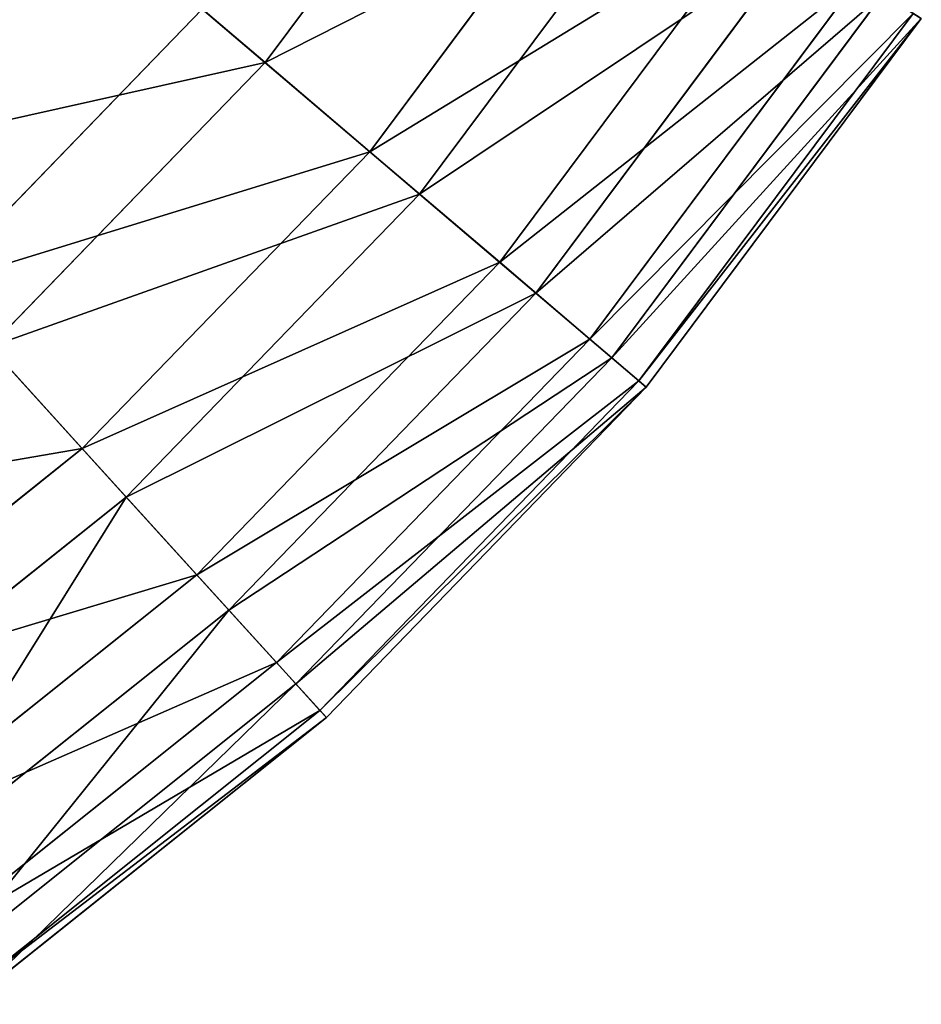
# Model space of a CAD drawing. Extents: x 1 to 133, y -12 to 0.
# Tile 695 of 935: x 119.11 to 120.62, y -10.88 to -9.23. Entities that reach past the tile are written whole.
import ezdxf

# ---------------------------------------------------------------- set-up
doc = ezdxf.new("R2010")
doc.units = 0
doc.header["$LTSCALE"] = 2.54
doc.layers.get('0').update_dxf_attribs({"color": 13, "linetype": 'CONTINUOUS'})

# ---------------------------------------------------------------- blocks, each defined once
blk = doc.blocks.new('SLING_IV_-_Z_O_ENIE16_06_B')
at = {"color": 0}
for p, q in [((119.5221, -9.3047, 9.672), (119.9175, -8.775, 9.672)), ((119.5221, -9.3047, 9.672), (119.9175, -8.775, 9.672)), ((119.6971, -9.4537, 3.9687), (120.1101, -8.9004, 3.9687)), ((119.6971, -9.4537, 3.9687), (120.1101, -8.9004, 3.9687)), ((119.7804, -9.5246, 9.0109), (120.2017, -8.96, 9.0109)), ((119.7804, -9.5246, 9.0109), (120.2017, -8.96, 9.0109)), ((119.5221, -9.3047, 9.672), (119.2036, -9.0336, 10.2862)), ((119.5221, -9.3047, 9.672), (119.2036, -9.0336, 10.2862)), ((119.9141, -9.6384, 4.6551), (120.3489, -9.0558, 4.6551)), ((119.9141, -9.6384, 4.6551), (120.3489, -9.0558, 4.6551)), ((119.9745, -9.6898, 8.3129), (120.4154, -9.0991, 8.3129)), ((119.9745, -9.6898, 8.3129), (120.4154, -9.0991, 8.3129)), ((120.0647, -9.7667, 5.3713), (120.5147, -9.1638, 5.3713)), ((120.0647, -9.7667, 5.3713), (120.5147, -9.1638, 5.3713)), ((120.1013, -9.7979, 7.5887), (120.555, -9.19, 7.5887)), ((120.1013, -9.7979, 7.5887), (120.555, -9.19, 7.5887)), ((118.9697, -9.6777, 3.3229), (119.4172, -9.2155, 3.3229)), ((118.9697, -9.6777, 3.3229), (119.4172, -9.2155, 3.3229)), ((119.4172, -9.2155, 3.3229), (119.6971, -9.4537, 3.9687)), ((119.4172, -9.2155, 3.3229), (119.6971, -9.4537, 3.9687)), ((120.1468, -9.8366, 6.1066), (120.6051, -9.2226, 6.1066)), ((120.1468, -9.8366, 6.1066), (120.6051, -9.2226, 6.1066)), ((120.1591, -9.847, 6.8495), (120.6186, -9.2314, 6.8495)), ((120.1591, -9.847, 6.8495), (120.6186, -9.2314, 6.8495)), ((119.0622, -9.7796, 9.672), (119.5221, -9.3047, 9.672)), ((119.0622, -9.7796, 9.672), (119.5221, -9.3047, 9.672)), ((119.7804, -9.5246, 9.0109), (119.5221, -9.3047, 9.672)), ((119.7804, -9.5246, 9.0109), (119.5221, -9.3047, 9.672)), ((119.2168, -9.9497, 3.9687), (119.6971, -9.4537, 3.9687)), ((119.2168, -9.9497, 3.9687), (119.6971, -9.4537, 3.9687)), ((119.6971, -9.4537, 3.9687), (119.9141, -9.6384, 4.6551)), ((119.6971, -9.4537, 3.9687), (119.9141, -9.6384, 4.6551)), ((119.2903, -10.0307, 9.0109), (119.7804, -9.5246, 9.0109)), ((119.2903, -10.0307, 9.0109), (119.7804, -9.5246, 9.0109)), ((119.9745, -9.6898, 8.3129), (119.7804, -9.5246, 9.0109)), ((119.9745, -9.6898, 8.3129), (119.7804, -9.5246, 9.0109)), ((119.4083, -10.1606, 4.6551), (119.9141, -9.6384, 4.6551)), ((119.4083, -10.1606, 4.6551), (119.9141, -9.6384, 4.6551)), ((119.9141, -9.6384, 4.6551), (120.0647, -9.7667, 5.3713)), ((119.9141, -9.6384, 4.6551), (120.0647, -9.7667, 5.3713)), ((118.9697, -9.6777, 3.3229), (119.2168, -9.9497, 3.9687)), ((118.9697, -9.6777, 3.3229), (119.2168, -9.9497, 3.9687)), ((119.4616, -10.2194, 8.3129), (119.9745, -9.6898, 8.3129)), ((119.4616, -10.2194, 8.3129), (119.9745, -9.6898, 8.3129)), ((120.1013, -9.7979, 7.5887), (119.9745, -9.6898, 8.3129)), ((120.1013, -9.7979, 7.5887), (119.9745, -9.6898, 8.3129)), ((119.5413, -10.3071, 5.3713), (120.0647, -9.7667, 5.3713)), ((119.5413, -10.3071, 5.3713), (120.0647, -9.7667, 5.3713)), ((120.0647, -9.7667, 5.3713), (120.1468, -9.8366, 6.1066)), ((120.0647, -9.7667, 5.3713), (120.1468, -9.8366, 6.1066)), ((119.2903, -10.0307, 9.0109), (119.0622, -9.7796, 9.672)), ((119.2903, -10.0307, 9.0109), (119.0622, -9.7796, 9.672)), ((119.5737, -10.3427, 7.5887), (120.1013, -9.7979, 7.5887)), ((119.5737, -10.3427, 7.5887), (120.1013, -9.7979, 7.5887)), ((120.1591, -9.847, 6.8495), (120.1013, -9.7979, 7.5887)), ((120.1591, -9.847, 6.8495), (120.1013, -9.7979, 7.5887)), ((119.6138, -10.387, 6.1066), (120.1468, -9.8366, 6.1066)), ((119.6138, -10.387, 6.1066), (120.1468, -9.8366, 6.1066)), ((119.6247, -10.3989, 6.8495), (120.1591, -9.847, 6.8495)), ((119.6247, -10.3989, 6.8495), (120.1591, -9.847, 6.8495)), ((120.1468, -9.8366, 6.1066), (120.1591, -9.847, 6.8495)), ((120.1468, -9.8366, 6.1066), (120.1591, -9.847, 6.8495)), ((118.6769, -10.3802, 3.9687), (119.2168, -9.9497, 3.9687)), ((118.6769, -10.3802, 3.9687), (119.2168, -9.9497, 3.9687)), ((119.2168, -9.9497, 3.9687), (119.4083, -10.1606, 4.6551)), ((119.2168, -9.9497, 3.9687), (119.4083, -10.1606, 4.6551)), ((118.7395, -10.4699, 9.0109), (119.2903, -10.0307, 9.0109)), ((118.7395, -10.4699, 9.0109), (119.2903, -10.0307, 9.0109)), ((119.4616, -10.2194, 8.3129), (119.2903, -10.0307, 9.0109)), ((119.4616, -10.2194, 8.3129), (119.2903, -10.0307, 9.0109)), ((118.8399, -10.6139, 4.6551), (119.4083, -10.1606, 4.6551)), ((118.8399, -10.6139, 4.6551), (119.4083, -10.1606, 4.6551)), ((119.4083, -10.1606, 4.6551), (119.5413, -10.3071, 5.3713)), ((119.4083, -10.1606, 4.6551), (119.5413, -10.3071, 5.3713)), ((118.8853, -10.679, 8.3129), (119.4616, -10.2194, 8.3129)), ((118.8853, -10.679, 8.3129), (119.4616, -10.2194, 8.3129)), ((119.5737, -10.3427, 7.5887), (119.4616, -10.2194, 8.3129)), ((119.5737, -10.3427, 7.5887), (119.4616, -10.2194, 8.3129)), ((118.9531, -10.7762, 5.3713), (119.5413, -10.3071, 5.3713)), ((118.9531, -10.7762, 5.3713), (119.5413, -10.3071, 5.3713)), ((119.5413, -10.3071, 5.3713), (119.6138, -10.387, 6.1066)), ((119.5413, -10.3071, 5.3713), (119.6138, -10.387, 6.1066)), ((118.9807, -10.8157, 7.5887), (119.5737, -10.3427, 7.5887)), ((118.9807, -10.8157, 7.5887), (119.5737, -10.3427, 7.5887)), ((119.6247, -10.3989, 6.8495), (119.5737, -10.3427, 7.5887)), ((119.6247, -10.3989, 6.8495), (119.5737, -10.3427, 7.5887)), ((119.0148, -10.8646, 6.1066), (119.6138, -10.387, 6.1066)), ((119.0148, -10.8646, 6.1066), (119.6138, -10.387, 6.1066)), ((119.6138, -10.387, 6.1066), (119.6247, -10.3989, 6.8495)), ((119.6138, -10.387, 6.1066), (119.6247, -10.3989, 6.8495)), ((119.024, -10.8779, 6.8495), (119.6247, -10.3989, 6.8495)), ((119.024, -10.8779, 6.8495), (119.6247, -10.3989, 6.8495))]:
    blk.add_line(p, q, dxfattribs=at)
at = {"color": 7}
mesh = blk.add_polyface(dxfattribs=at)
corners = [(119.9175, -8.775, 9.672), (119.2036, -9.0336, 10.2862), (119.5221, -9.3047, 9.672), (119.5669, -8.5468, 10.2862)]
mesh.append_faces([[corners[k] for k in face] for face in [(0, 1, 2), (1, 0, 3)]], dxfattribs={"vtx0": -1, "color": 7})
mesh = blk.add_polyface(dxfattribs=at)
corners = [(119.4172, -9.2155, 3.3229), (120.1101, -8.9004, 3.9687), (119.6971, -9.4537, 3.9687), (119.8021, -8.6999, 3.3229)]
mesh.append_faces([[corners[k] for k in face] for face in [(0, 1, 2), (1, 0, 3)]], dxfattribs={"vtx0": -1, "color": 7})
mesh = blk.add_polyface(dxfattribs=at)
corners = [(118.781, -9.4699, 10.2862), (118.8297, -8.7153, 10.8439), (118.4509, -9.1064, 10.8439), (119.2036, -9.0336, 10.2862)]
mesh.append_faces([[corners[k] for k in face] for face in [(0, 1, 2), (1, 0, 3)]], dxfattribs={"vtx0": -1, "color": 7})
mesh = blk.add_polyface(dxfattribs=at)
corners = [(120.2017, -8.96, 9.0109), (119.5221, -9.3047, 9.672), (119.7804, -9.5246, 9.0109), (119.9175, -8.775, 9.672)]
mesh.append_faces([[corners[k] for k in face] for face in [(0, 1, 2), (1, 0, 3)]], dxfattribs={"vtx0": -1, "color": 7})
mesh = blk.add_polyface(dxfattribs=at)
corners = [(119.6971, -9.4537, 3.9687), (120.3489, -9.0558, 4.6551), (119.9141, -9.6384, 4.6551), (120.1101, -8.9004, 3.9687)]
mesh.append_faces([[corners[k] for k in face] for face in [(0, 1, 2), (1, 0, 3)]], dxfattribs={"vtx0": -1, "color": 7})
mesh = blk.add_polyface(dxfattribs=at)
corners = [(119.0787, -8.9273, 2.7275), (118.9697, -9.6777, 3.3229), (118.6708, -9.3485, 2.7275), (119.4172, -9.2155, 3.3229)]
mesh.append_faces([[corners[k] for k in face] for face in [(0, 1, 2), (1, 0, 3)]], dxfattribs={"vtx0": -1, "color": 7})
mesh = blk.add_polyface(dxfattribs=at)
corners = [(120.4154, -9.0991, 8.3129), (119.7804, -9.5246, 9.0109), (119.9745, -9.6898, 8.3129), (120.2017, -8.96, 9.0109)]
mesh.append_faces([[corners[k] for k in face] for face in [(0, 1, 2), (1, 0, 3)]], dxfattribs={"vtx0": -1, "color": 7})
mesh = blk.add_polyface(dxfattribs=at)
corners = [(119.5221, -9.3047, 9.672), (118.781, -9.4699, 10.2862), (119.0622, -9.7796, 9.672), (119.2036, -9.0336, 10.2862)]
mesh.append_faces([[corners[k] for k in face] for face in [(0, 1, 2), (1, 0, 3)]], dxfattribs={"vtx0": -1, "color": 7})
mesh = blk.add_polyface(dxfattribs=at)
corners = [(119.9141, -9.6384, 4.6551), (120.5147, -9.1638, 5.3713), (120.0647, -9.7667, 5.3713), (120.3489, -9.0558, 4.6551)]
mesh.append_faces([[corners[k] for k in face] for face in [(0, 1, 2), (1, 0, 3)]], dxfattribs={"vtx0": -1, "color": 7})
mesh = blk.add_polyface(dxfattribs=at)
corners = [(120.555, -9.19, 7.5887), (119.9745, -9.6898, 8.3129), (120.1013, -9.7979, 7.5887), (120.4154, -9.0991, 8.3129)]
mesh.append_faces([[corners[k] for k in face] for face in [(0, 1, 2), (1, 0, 3)]], dxfattribs={"vtx0": -1, "color": 7})
mesh = blk.add_polyface(dxfattribs=at)
corners = [(120.0647, -9.7667, 5.3713), (120.6051, -9.2226, 6.1066), (120.1468, -9.8366, 6.1066), (120.5147, -9.1638, 5.3713)]
mesh.append_faces([[corners[k] for k in face] for face in [(0, 1, 2), (1, 0, 3)]], dxfattribs={"vtx0": -1, "color": 7})
mesh = blk.add_polyface(dxfattribs=at)
corners = [(120.6186, -9.2314, 6.8495), (120.1013, -9.7979, 7.5887), (120.1591, -9.847, 6.8495), (120.555, -9.19, 7.5887)]
mesh.append_faces([[corners[k] for k in face] for face in [(0, 1, 2), (1, 0, 3)]], dxfattribs={"vtx0": -1, "color": 7})
mesh = blk.add_polyface(dxfattribs=at)
corners = [(118.9697, -9.6777, 3.3229), (119.6971, -9.4537, 3.9687), (119.2168, -9.9497, 3.9687), (119.4172, -9.2155, 3.3229)]
mesh.append_faces([[corners[k] for k in face] for face in [(0, 1, 2), (1, 0, 3)]], dxfattribs={"vtx0": -1, "color": 7})
mesh = blk.add_polyface(dxfattribs=at)
corners = [(120.1468, -9.8366, 6.1066), (120.6186, -9.2314, 6.8495), (120.1591, -9.847, 6.8495), (120.6051, -9.2226, 6.1066)]
mesh.append_faces([[corners[k] for k in face] for face in [(0, 1, 2), (1, 0, 3)]], dxfattribs={"vtx0": -1, "color": 7})
mesh = blk.add_polyface(dxfattribs=at)
corners = [(119.7804, -9.5246, 9.0109), (119.0622, -9.7796, 9.672), (119.2903, -10.0307, 9.0109), (119.5221, -9.3047, 9.672)]
mesh.append_faces([[corners[k] for k in face] for face in [(0, 1, 2), (1, 0, 3)]], dxfattribs={"vtx0": -1, "color": 7})
mesh = blk.add_polyface(dxfattribs=at)
corners = [(119.2168, -9.9497, 3.9687), (119.9141, -9.6384, 4.6551), (119.4083, -10.1606, 4.6551), (119.6971, -9.4537, 3.9687)]
mesh.append_faces([[corners[k] for k in face] for face in [(0, 1, 2), (1, 0, 3)]], dxfattribs={"vtx0": -1, "color": 7})
mesh = blk.add_polyface(dxfattribs=at)
corners = [(119.9745, -9.6898, 8.3129), (119.2903, -10.0307, 9.0109), (119.4616, -10.2194, 8.3129), (119.7804, -9.5246, 9.0109)]
mesh.append_faces([[corners[k] for k in face] for face in [(0, 1, 2), (1, 0, 3)]], dxfattribs={"vtx0": -1, "color": 7})
mesh = blk.add_polyface(dxfattribs=at)
corners = [(119.4083, -10.1606, 4.6551), (120.0647, -9.7667, 5.3713), (119.5413, -10.3071, 5.3713), (119.9141, -9.6384, 4.6551)]
mesh.append_faces([[corners[k] for k in face] for face in [(0, 1, 2), (1, 0, 3)]], dxfattribs={"vtx0": -1, "color": 7})
mesh = blk.add_polyface(dxfattribs=at)
corners = [(119.2168, -9.9497, 3.9687), (118.4667, -10.0788, 3.3229), (118.9697, -9.6777, 3.3229), (118.6769, -10.3802, 3.9687)]
mesh.append_faces([[corners[k] for k in face] for face in [(0, 1, 2), (1, 0, 3)]], dxfattribs={"vtx0": -1, "color": 7})
mesh = blk.add_polyface(dxfattribs=at)
corners = [(120.1013, -9.7979, 7.5887), (119.4616, -10.2194, 8.3129), (119.5737, -10.3427, 7.5887), (119.9745, -9.6898, 8.3129)]
mesh.append_faces([[corners[k] for k in face] for face in [(0, 1, 2), (1, 0, 3)]], dxfattribs={"vtx0": -1, "color": 7})
mesh = blk.add_polyface(dxfattribs=at)
corners = [(119.5413, -10.3071, 5.3713), (120.1468, -9.8366, 6.1066), (119.6138, -10.387, 6.1066), (120.0647, -9.7667, 5.3713)]
mesh.append_faces([[corners[k] for k in face] for face in [(0, 1, 2), (1, 0, 3)]], dxfattribs={"vtx0": -1, "color": 7})
mesh = blk.add_polyface(dxfattribs=at)
corners = [(119.0622, -9.7796, 9.672), (118.7395, -10.4699, 9.0109), (119.2903, -10.0307, 9.0109), (118.5454, -10.1917, 9.672)]
mesh.append_faces([[corners[k] for k in face] for face in [(0, 1, 2), (1, 0, 3)]], dxfattribs={"vtx0": -1, "color": 7})
mesh = blk.add_polyface(dxfattribs=at)
corners = [(120.1591, -9.847, 6.8495), (119.5737, -10.3427, 7.5887), (119.6247, -10.3989, 6.8495), (120.1013, -9.7979, 7.5887)]
mesh.append_faces([[corners[k] for k in face] for face in [(0, 1, 2), (1, 0, 3)]], dxfattribs={"vtx0": -1, "color": 7})
mesh = blk.add_polyface(dxfattribs=at)
corners = [(119.6138, -10.387, 6.1066), (120.1591, -9.847, 6.8495), (119.6247, -10.3989, 6.8495), (120.1468, -9.8366, 6.1066)]
mesh.append_faces([[corners[k] for k in face] for face in [(0, 1, 2), (1, 0, 3)]], dxfattribs={"vtx0": -1, "color": 7})
mesh = blk.add_polyface(dxfattribs=at)
corners = [(119.4083, -10.1606, 4.6551), (118.6769, -10.3802, 3.9687), (119.2168, -9.9497, 3.9687), (118.8399, -10.6139, 4.6551)]
mesh.append_faces([[corners[k] for k in face] for face in [(0, 1, 2), (1, 0, 3)]], dxfattribs={"vtx0": -1, "color": 7})
mesh = blk.add_polyface(dxfattribs=at)
corners = [(119.2903, -10.0307, 9.0109), (118.8853, -10.679, 8.3129), (119.4616, -10.2194, 8.3129), (118.7395, -10.4699, 9.0109)]
mesh.append_faces([[corners[k] for k in face] for face in [(0, 1, 2), (1, 0, 3)]], dxfattribs={"vtx0": -1, "color": 7})
mesh = blk.add_polyface(dxfattribs=at)
corners = [(119.5413, -10.3071, 5.3713), (118.8399, -10.6139, 4.6551), (119.4083, -10.1606, 4.6551), (118.9531, -10.7762, 5.3713)]
mesh.append_faces([[corners[k] for k in face] for face in [(0, 1, 2), (1, 0, 3)]], dxfattribs={"vtx0": -1, "color": 7})
mesh = blk.add_polyface(dxfattribs=at)
corners = [(119.4616, -10.2194, 8.3129), (118.9807, -10.8157, 7.5887), (119.5737, -10.3427, 7.5887), (118.8853, -10.679, 8.3129)]
mesh.append_faces([[corners[k] for k in face] for face in [(0, 1, 2), (1, 0, 3)]], dxfattribs={"vtx0": -1, "color": 7})
mesh = blk.add_polyface(dxfattribs=at)
corners = [(119.6138, -10.387, 6.1066), (118.9531, -10.7762, 5.3713), (119.5413, -10.3071, 5.3713), (119.0148, -10.8646, 6.1066)]
mesh.append_faces([[corners[k] for k in face] for face in [(0, 1, 2), (1, 0, 3)]], dxfattribs={"vtx0": -1, "color": 7})
mesh = blk.add_polyface(dxfattribs=at)
corners = [(119.5737, -10.3427, 7.5887), (119.024, -10.8779, 6.8495), (119.6247, -10.3989, 6.8495), (118.9807, -10.8157, 7.5887)]
mesh.append_faces([[corners[k] for k in face] for face in [(0, 1, 2), (1, 0, 3)]], dxfattribs={"vtx0": -1, "color": 7})
mesh = blk.add_polyface(dxfattribs=at)
corners = [(119.6247, -10.3989, 6.8495), (119.0148, -10.8646, 6.1066), (119.6138, -10.387, 6.1066), (119.024, -10.8779, 6.8495)]
mesh.append_faces([[corners[k] for k in face] for face in [(0, 1, 2), (1, 0, 3)]], dxfattribs={"vtx0": -1, "color": 7})

msp = doc.modelspace()

# ---------------------------------------------------------------- block references
at = {"color": 18}
msp.add_blockref('SLING_IV_-_Z_O_ENIE16_06_B', (0, 0), dxfattribs=at)

doc.saveas('drawing.dxf')
